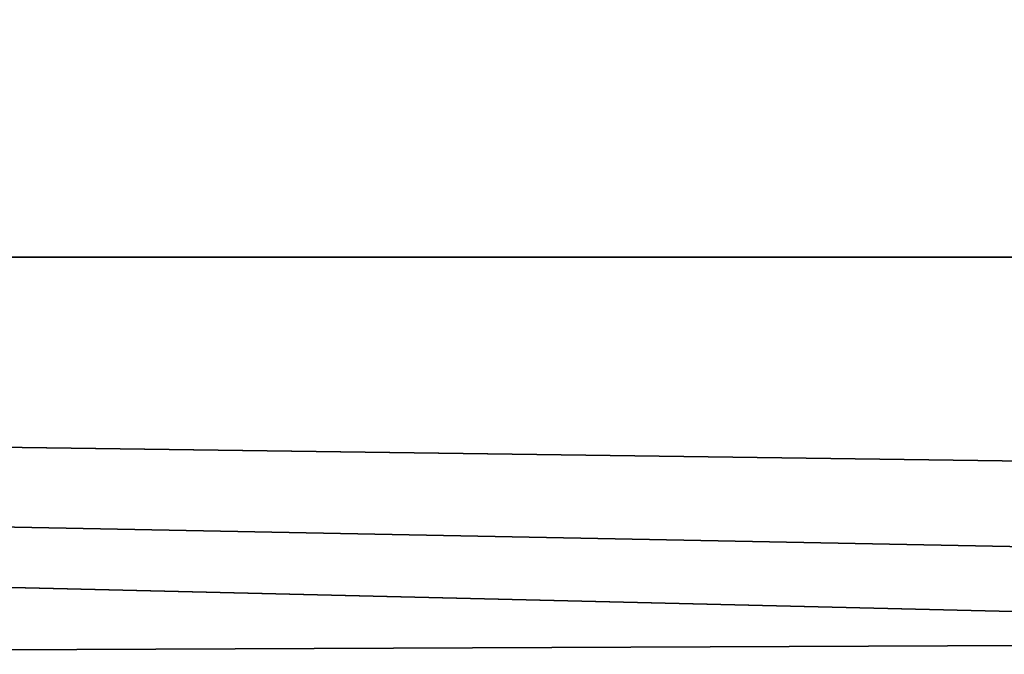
# Model space of a CAD drawing. Header units: millimetres. Extents: x -36.5 to 36.5, y -8.8 to 41.6.
# Tile 324 of 428: x 7.759 to 8.309, y 28.727 to 29.082. Entities that reach past the tile are written whole.
import ezdxf

# ---------------------------------------------------------------- set-up
doc = ezdxf.new("R2010")
doc.units = ezdxf.units.MM
doc.header["$LTSCALE"] = 65.185185
for name, color, linetype in [('326', 7, 'CONTINUOUS'), ('366', 7, 'CONTINUOUS'), ('561', 7, 'CONTINUOUS'), ('811', 7, 'CONTINUOUS'), ('985', 7, 'CONTINUOUS')]:
    doc.layers.add(name, color=color, linetype=linetype)

msp = doc.modelspace()

# ---------------------------------------------------------------- linework, layer by layer
at = {"layer": '326', "color": 7, "linetype": 'Continuous'}
for points in [[(12.45, 28.6, 15.2), (19.8, 38.1, 15.2), (5, 34.1, 15.2), (12.45, 28.6, 15.2)], [(6, 28.6, 15.2), (12.45, 28.6, 15.2), (5, 34.1, 15.2), (6, 28.6, 15.2)]]:
    msp.add_3dface(points, dxfattribs=at)
at = {"layer": '366', "color": 7, "linetype": 'Continuous'}
for points in [[(5.13434, 29.09972, 13.89201), (19.8, 38.1349, 13.7343), (5.49979, 28.7343, 13.89839), (5.13434, 29.09972, 13.89201)], [(19.8, 38.1349, 13.7343), (6, 28.6, 13.90073), (5.49979, 28.7343, 13.89839), (19.8, 38.1349, 13.7343)], [(19.8, 28.6, 13.90073), (6, 28.6, 13.90073), (19.8, 38.1349, 13.7343), (19.8, 28.6, 13.90073)]]:
    msp.add_3dface(points, dxfattribs=at)
at = {"layer": '561', "color": 7, "linetype": 'Continuous'}
for points in [[(0, 28.94929, -8.15), (4.95113, 31.4, -8.15), (8.96065, 28.94929, -8.15), (0, 28.94929, -8.15)], [(8.96065, 28.94929, -8.15), (4.95113, 31.4, -8.15), (9.00644, 31.4, -8.15), (8.96065, 28.94929, -8.15)]]:
    msp.add_3dface(points, dxfattribs=at)
at = {"layer": '811', "color": 7, "linetype": 'Continuous'}
for points in [[(9.07634, 31.40349, -6.99894), (4.94982, 31.40349, -6.99894), (5.9827, 28.6, -6.95), (9.07634, 31.40349, -6.99894)], [(9.10001, 30.06209, -6.97552), (9.07634, 31.40349, -6.99894), (5.9827, 28.6, -6.95), (9.10001, 30.06209, -6.97552)], [(9.12599, 28.6, -6.95), (9.10001, 30.06209, -6.97552), (5.9827, 28.6, -6.95), (9.12599, 28.6, -6.95)]]:
    msp.add_3dface(points, dxfattribs=at)
at = {"layer": '985', "color": 7, "linetype": 'Continuous'}
for points in [[(0.76406, 28.70001, -8.25433), (0, 28.94929, -8.15), (8.99067, 28.73519, -8.22313), (0.76406, 28.70001, -8.25433)], [(0, 28.94929, -8.15), (8.96065, 28.94929, -8.15), (8.97792, 28.82623, -8.17235), (0, 28.94929, -8.15)], [(8.99067, 28.73519, -8.22313), (0, 28.94929, -8.15), (8.98515, 28.77452, -8.19676), (8.99067, 28.73519, -8.22313)], [(8.98515, 28.77452, -8.19676), (0, 28.94929, -8.15), (8.97792, 28.82623, -8.17235), (8.98515, 28.77452, -8.19676)], [(9.00653, 28.62206, -8.37584), (0.76406, 28.70001, -8.25433), (8.99067, 28.73519, -8.22313), (9.00653, 28.62206, -8.37584)]]:
    msp.add_3dface(points, dxfattribs=at)

doc.saveas('drawing.dxf')
